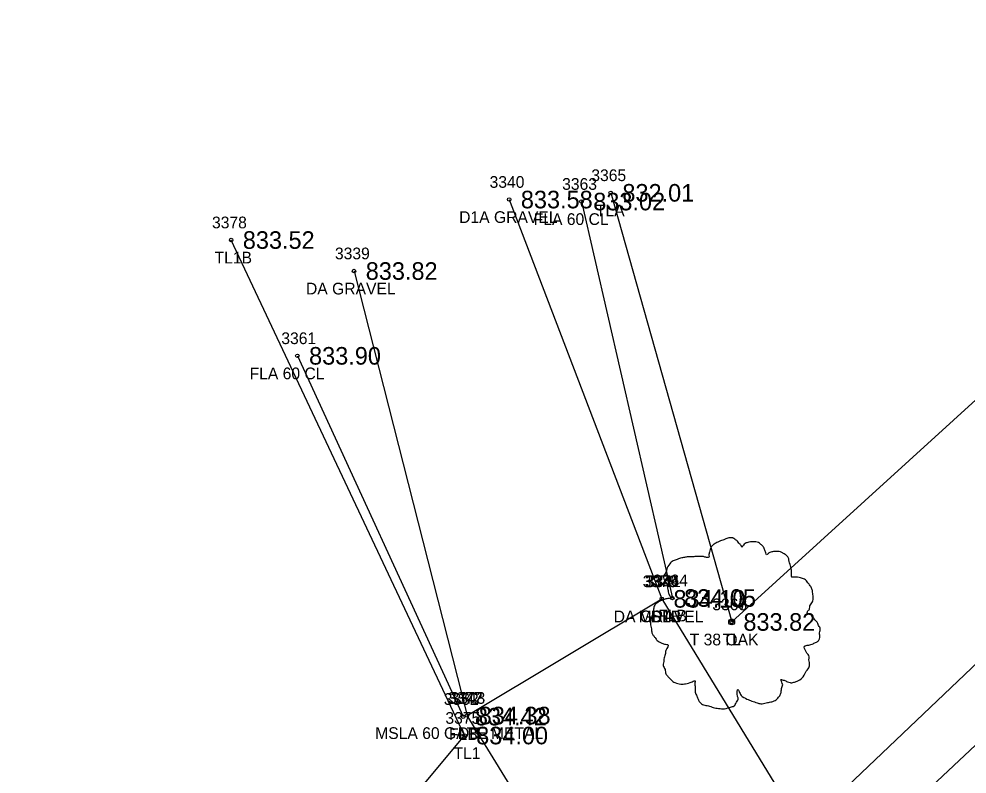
# Model space of a CAD drawing. Extents: x 1622501 to 1626664, y 1117816 to 1121579.
# Drawn here: x 1624202.2 to 1624283.2, y 1119595.3 to 1119659.8 of the extents above; entities that cross this region are included whole.
import ezdxf

# ---------------------------------------------------------------- set-up
doc = ezdxf.new("R2010")
doc.units = 0
for name, color, linetype in [('RD_EX_Conc', 7, 'Continuous'), ('RD_EX_Driveway', 7, 'Continuous'), ('RD_EX_Driveway_txCode', 7, 'Continuous'), ('RD_EX_Fence_Other', 7, 'Continuous'), ('RD_EX_Fence_Other_txCode', 7, 'Continuous'), ('RD_EX_Misc', 7, 'Continuous'), ('RD_EX_Misc_txCode', 7, 'Continuous'), ('RD_EX_TX_Driveway_ELEV', 7, 'Continuous'), ('RD_EX_TX_Fence_Other_ELEV', 7, 'Continuous'), ('RD_EX_TX_Misc_ELEV', 7, 'Continuous'), ('RD_EX_TX_VEG_ELEV', 7, 'Continuous'), ('RD_EX_VEG', 7, 'Continuous'), ('RD_EX_VEG_txCode', 7, 'Continuous'), ('RD_SMD_Locator', 7, 'Continuous')]:
    doc.layers.add(name, color=color, linetype=linetype)

msp = doc.modelspace()

# ---------------------------------------------------------------- linework, layer by layer
at = {"layer": 'RD_EX_Conc'}
for points in [[(1623883.581, 1119262.305), (1623914.108, 1119291.006), (1623949.141, 1119315.668), (1623997.41, 1119349.699), (1624041.945, 1119381.589), (1624076.326, 1119409.191), (1624117.505, 1119442.935), (1624154.837, 1119473.105), (1624194.148, 1119507.573), (1624227.988, 1119543.892), (1624253.607, 1119575.877), (1624290.617, 1119611.115), (1624311.927, 1119631.192), (1624320.296, 1119640.908)], [(1623887.302, 1119259.135), (1623917.255, 1119287.494), (1623952.104, 1119311.76), (1624000.174, 1119345.775), (1624044.862, 1119377.79), (1624079.211, 1119405.171), (1624120.295, 1119438.84), (1624157.175, 1119468.813), (1624198.234, 1119502.551), (1624231.925, 1119540.844), (1624256.763, 1119572.31), (1624294.215, 1119607.499), (1624315.431, 1119627.068), (1624326.014, 1119634.835)]]:
    msp.add_lwpolyline(points, dxfattribs=at)
at = {"layer": 'RD_EX_Driveway'}
for p, q in [((1624244.088, 1119644.388), (1624257.119, 1119610.303)), ((1624230.846, 1119638.286), (1624240.491, 1119600.343)), ((1624257.119, 1119610.303), (1624269.126, 1119590.653)), ((1624254.847, 1119577.058), (1624240.491, 1119600.343))]:
    msp.add_line(p, q, dxfattribs=at)
at = {"layer": 'RD_EX_Fence_Other'}
for p, q in [((1624250.267, 1119644.216), (1624258.023, 1119610.375)), ((1624226.008, 1119631.047), (1624240.163, 1119600.251))]:
    msp.add_line(p, q, dxfattribs=at)
at = {"layer": 'RD_EX_Misc'}
msp.add_line((1624240.491, 1119600.343), (1624257.119, 1119610.303), dxfattribs=at)
at = {"layer": 'RD_EX_VEG'}
for points in [[(1624252.756, 1119644.961), (1624263.087, 1119608.331), (1624338.781, 1119677.238)], [(1624170.048, 1119570.178), (1624164.903, 1119535.447), (1624182.088, 1119528.79), (1624240.275, 1119598.637), (1624220.351, 1119640.931)]]:
    msp.add_lwpolyline(points, dxfattribs=at)
for centre, radius in [((1624263.087, 1119608.331), 0.25), ((1624263.074, 1119608.312), 0.0001)]:
    msp.add_circle(centre, radius, dxfattribs=at)
for points in [[(1624263.219, 1119615.498), (1624262.919, 1119615.523), (1624262.594, 1119615.423), (1624262.344, 1119615.323), (1624262.119, 1119615.248), (1624261.894, 1119615.148), (1624261.594, 1119614.973), (1624261.369, 1119614.773), (1624261.244, 1119614.523), (1624261.194, 1119614.299), (1624261.145, 1119614.024), (1624261.145, 1119613.849), (1624261.02, 1119613.824), (1624260.87, 1119613.849), (1624260.62, 1119613.924), (1624260.37, 1119613.924), (1624260.12, 1119613.924), (1624259.77, 1119613.899), (1624259.42, 1119613.899), (1624259.145, 1119613.849), (1624258.821, 1119613.799), (1624258.446, 1119613.674), (1624258.096, 1119613.549), (1624257.796, 1119613.299), (1624257.546, 1119612.824), (1624257.421, 1119612.474), (1624257.271, 1119612.224), (1624257.421, 1119611.775), (1624257.596, 1119611.425), (1624257.621, 1119611.225), (1624257.696, 1119610.8), (1624257.796, 1119610.575), (1624257.921, 1119610.375), (1624257.846, 1119610.35), (1624257.471, 1119610.3), (1624257.171, 1119610.2), (1624256.746, 1119609.975), (1624256.522, 1119609.751), (1624256.422, 1119609.426), (1624256.397, 1119609.076), (1624256.297, 1119608.876), (1624256.222, 1119608.601), (1624256.197, 1119608.526), (1624256.147, 1119608.201), (1624256.247, 1119607.751), (1624256.272, 1119607.402), (1624256.397, 1119607.177), (1624256.547, 1119607.002), (1624256.721, 1119606.752), (1624257.121, 1119606.527), (1624257.446, 1119606.427), (1624257.646, 1119606.402), (1624257.471, 1119605.902), (1624257.421, 1119605.552), (1624257.296, 1119605.153), (1624257.296, 1119605.078), (1624257.246, 1119604.603), (1624257.396, 1119604.278), (1624257.471, 1119603.903), (1624257.646, 1119603.678), (1624257.921, 1119603.378), (1624258.246, 1119603.153), (1624258.746, 1119603.028), (1624259.145, 1119603.053), (1624259.72, 1119603.228), (1624259.97, 1119603.303), (1624259.945, 1119603.128), (1624259.97, 1119602.754), (1624259.97, 1119602.329), (1624260.12, 1119602.004), (1624260.22, 1119601.729), (1624260.37, 1119601.479), (1624260.695, 1119601.254), (1624261.095, 1119601.179), (1624261.519, 1119601.029), (1624261.969, 1119600.954), (1624262.469, 1119600.929), (1624263.069, 1119601.079), (1624263.344, 1119601.204), (1624263.444, 1119601.379), (1624263.643, 1119601.754), (1624263.593, 1119601.979), (1624263.618, 1119602.579), (1624263.718, 1119602.404), (1624263.893, 1119602.054), (1624264.393, 1119601.754), (1624264.793, 1119601.579), (1624265.268, 1119601.429), (1624265.568, 1119601.354), (1624266.042, 1119601.429), (1624266.417, 1119601.504), (1624266.792, 1119601.629), (1624267.092, 1119601.904), (1624267.267, 1119602.179), (1624267.317, 1119602.454), (1624267.392, 1119602.829), (1624267.442, 1119603.003)], [(1624267.442, 1119603.003), (1624267.367, 1119603.178), (1624267.317, 1119603.428), (1624267.392, 1119603.403), (1624267.567, 1119603.353), (1624267.842, 1119603.228), (1624268.067, 1119603.153), (1624268.391, 1119603.178), (1624268.666, 1119603.278), (1624269.116, 1119603.553), (1624269.391, 1119604.028), (1624269.666, 1119604.428), (1624269.741, 1119604.753), (1624269.691, 1119604.978), (1624269.666, 1119605.477), (1624269.466, 1119605.727), (1624269.416, 1119605.852), (1624269.316, 1119606.252), (1624269.391, 1119606.302), (1624269.666, 1119606.352), (1624270.041, 1119606.477), (1624270.316, 1119606.602), (1624270.54, 1119606.777), (1624270.615, 1119607.002), (1624270.59, 1119607.402), (1624270.64, 1119607.801), (1624270.565, 1119607.951), (1624270.465, 1119608.101), (1624270.39, 1119608.301), (1624270.241, 1119608.451), (1624270.141, 1119608.601), (1624270.041, 1119608.701), (1624269.916, 1119608.851), (1624269.741, 1119608.976), (1624269.591, 1119609.026), (1624269.541, 1119609.176), (1624269.691, 1119609.376), (1624269.741, 1119609.476), (1624269.766, 1119609.701), (1624269.991, 1119610.05), (1624270.041, 1119610.45), (1624269.991, 1119610.875), (1624269.941, 1119611.15), (1624269.791, 1119611.425), (1624269.591, 1119611.675), (1624269.466, 1119611.85), (1624269.291, 1119611.975), (1624268.966, 1119612.1), (1624268.716, 1119612.149), (1624268.366, 1119612.149), (1624268.166, 1119612.199), (1624268.191, 1119612.249), (1624268.191, 1119612.399), (1624268.191, 1119612.674), (1624268.116, 1119613.124), (1624267.967, 1119613.624), (1624267.967, 1119613.649), (1624267.867, 1119613.899), (1624267.642, 1119614.099), (1624267.467, 1119614.199), (1624267.267, 1119614.324), (1624267.017, 1119614.349), (1624266.717, 1119614.349), (1624266.442, 1119614.299), (1624266.242, 1119614.199), (1624266.067, 1119614.074), (1624265.992, 1119614.224), (1624265.892, 1119614.523), (1624265.842, 1119614.673), (1624265.693, 1119614.848), (1624265.468, 1119615.048), (1624265.018, 1119615.173), (1624264.393, 1119615.098), (1624264.093, 1119614.898), (1624263.943, 1119614.723), (1624263.893, 1119614.848), (1624263.693, 1119615.048), (1624263.593, 1119615.223), (1624263.419, 1119615.348), (1624263.269, 1119615.448), (1624263.169, 1119615.498)]]:
    msp.add_spline(points, degree=3, dxfattribs=at)
at = {"layer": 'RD_SMD_Locator'}
for centre in [(1624252.756, 1119644.961), (1624244.088, 1119644.388), (1624250.267, 1119644.216), (1624220.351, 1119640.931), (1624230.846, 1119638.286), (1624226.008, 1119631.047), (1624257.119, 1119610.303), (1624257.119, 1119610.303), (1624257.119, 1119610.303), (1624258.023, 1119610.375), (1624263.087, 1119608.331), (1624263.087, 1119608.331), (1624240.163, 1119600.251), (1624240.491, 1119600.343), (1624240.491, 1119600.343), (1624240.491, 1119600.343), (1624240.275, 1119598.637)]:
    msp.add_circle(centre, 0.15, dxfattribs=at)

# ---------------------------------------------------------------- texts
at = {"layer": 'RD_EX_Driveway_txCode'}
for s, p in [('3340', (1624242.419, 1119645.388)), ('D1A GRAVEL', (1624239.82, 1119642.388)), ('3339', (1624229.216, 1119639.286)), ('DA GRAVEL', (1624226.744, 1119636.286)), ('3379', (1624255.489, 1119611.303)), ('3341', (1624255.773, 1119611.303)), ('DA GRAVEL', (1624253.017, 1119608.303)), ('D1B', (1624256.175, 1119608.303)), ('3342', (1624238.861, 1119601.343)), ('3377', (1624238.861, 1119601.343)), ('DB', (1624239.711, 1119598.343)), ('DB', (1624239.711, 1119598.343))]:
    msp.add_text(s, height=1, dxfattribs=at).set_placement(p)
at = {"layer": 'RD_EX_Fence_Other_txCode'}
for s, p in [('3363', (1624248.614, 1119645.216)), ('FLA 60 CL', (1624246.188, 1119642.216)), ('3361', (1624224.638, 1119632.047)), ('FLA 60 CL', (1624221.929, 1119629.047)), ('3364', (1624256.369, 1119611.375)), ('FLB', (1624256.818, 1119608.375)), ('3362', (1624238.51, 1119601.251)), ('FLB', (1624238.959, 1119598.251))]:
    msp.add_text(s, height=1, dxfattribs=at).set_placement(p)
at = {"layer": 'RD_EX_Misc_txCode'}
for s, p in [('3344', (1624255.667, 1119611.303)), ('MSLB', (1624255.149, 1119608.303)), ('3343', (1624239.075, 1119601.343)), ('MSLA 60 GATE METAL', (1624232.653, 1119598.343))]:
    msp.add_text(s, height=1, dxfattribs=at).set_placement(p)
at = {"layer": 'RD_EX_TX_Driveway_ELEV'}
for s, p in [('833.58', (1624245.088, 1119643.638)), ('833.82', (1624231.846, 1119637.536)), ('834.10', (1624258.119, 1119609.553)), ('834.10', (1624258.119, 1119609.553)), ('834.38', (1624241.491, 1119599.593)), ('834.38', (1624241.491, 1119599.593))]:
    msp.add_text(s, height=1.5, dxfattribs=at).set_placement(p)
at = {"layer": 'RD_EX_TX_Fence_Other_ELEV'}
for s, p in [('833.02', (1624251.267, 1119643.466)), ('833.90', (1624227.008, 1119630.297)), ('834.05', (1624259.023, 1119609.625)), ('834.42', (1624241.163, 1119599.501))]:
    msp.add_text(s, height=1.5, dxfattribs=at).set_placement(p)
at = {"layer": 'RD_EX_TX_Misc_ELEV'}
for s, p in [('834.10', (1624258.119, 1119609.553)), ('834.38', (1624241.491, 1119599.593))]:
    msp.add_text(s, height=1.5, dxfattribs=at).set_placement(p)
at = {"layer": 'RD_EX_TX_VEG_ELEV'}
for s, p in [('832.01', (1624253.756, 1119644.211)), ('833.52', (1624221.351, 1119640.181)), ('833.82', (1624264.087, 1119607.581)), ('833.82', (1624264.087, 1119607.581)), ('834.00', (1624241.275, 1119597.887))]:
    msp.add_text(s, height=1.5, dxfattribs=at).set_placement(p)
at = {"layer": 'RD_EX_VEG_txCode'}
for s, p in [('3365', (1624251.103, 1119645.961)), ('TLA', (1624251.496, 1119642.961)), ('3378', (1624218.721, 1119641.931)), ('TL1B', (1624218.941, 1119638.931)), ('3367', (1624261.433, 1119609.331)), ('3368', (1624261.433, 1119609.331)), ('T 38 OAK', (1624259.504, 1119606.331)), ('TL', (1624262.315, 1119606.331)), ('3375', (1624238.645, 1119599.637)), ('TL1', (1624239.338, 1119596.637))]:
    msp.add_text(s, height=1, dxfattribs=at).set_placement(p)

doc.saveas('drawing.dxf')
